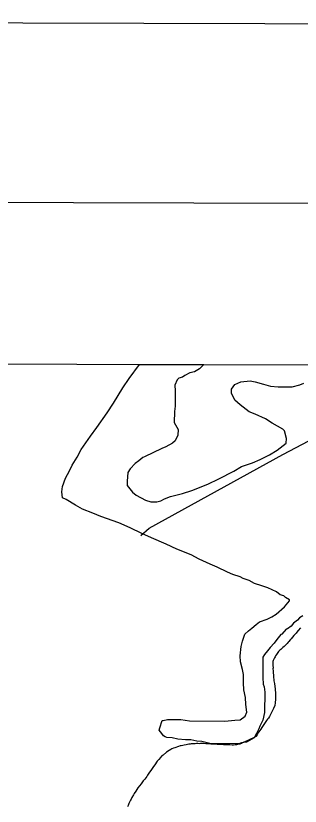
# Model space of a CAD drawing. Extents: x 3161564 to 3199464, y 849354 to 874788.
# Drawn here: x 3171463 to 3172453, y 871452 to 874205 of the extents above; entities that cross this region are included whole.
import ezdxf

# ---------------------------------------------------------------- set-up
doc = ezdxf.new("R2010")
doc.units = 0
for name, color, linetype in [('G-ANNO-NPLT', 7, 'Continuous'), ('V-ANNO-SYMB', 7, 'Continuous'), ('V-GRID-FRAM', 7, 'Continuous'), ('V-SITE-VEGE', 7, 'Continuous'), ('V-TOPO-SHOR', 7, 'Continuous')]:
    doc.layers.add(name, color=color, linetype=linetype)

msp = doc.modelspace()

# ---------------------------------------------------------------- linework, layer by layer
at = {"layer": 'G-ANNO-NPLT'}
msp.add_lwpolyline([(3162147.8, 850038.3), (3198814.3, 849937), (3198881.1, 874103.6), (3162214.6, 874204.9)], close=True, dxfattribs=at)
at = {"layer": 'V-ANNO-SYMB'}
msp.add_lwpolyline([(3164899.6, 850655.7), (3197982.7, 850564.3), (3198046, 873480.8), (3164963, 873572.2), (3164899.6, 850655.7)], dxfattribs=at)
at = {"layer": 'V-GRID-FRAM'}
msp.add_lwpolyline([(3165819.2, 873007.6), (3197186.7, 872920.9), (3197144.3, 854733.3), (3165761, 854820), (3165819.2, 873007.6)], dxfattribs=at)
at = {"layer": 'V-SITE-VEGE'}
for p, q in [((3171857.2, 872940.9), (3171893.3, 872990.8)), ((3171893.3, 872990.8), (3172117.9, 872990.2)), ((3172103, 872975.6), (3172085.7, 872964.4)), ((3172117.9, 872990.2), (3172103, 872975.6)), ((3172043.6, 872946), (3172030.3, 872942.4)), ((3172051.3, 872951.6), (3172043.6, 872946)), ((3172068.6, 872960.9), (3172051.3, 872951.6)), ((3172085.7, 872964.4), (3172068.6, 872960.9)), ((3171835.8, 872908.8), (3171857.2, 872940.9)), ((3172024.5, 872936.7), (3172016.6, 872917.8)), ((3172016.6, 872917.8), (3172018.3, 872898.8)), ((3172030.3, 872942.4), (3172024.5, 872936.7)), ((3172214.2, 872903.8), (3172225.9, 872920.7)), ((3172225.9, 872920.7), (3172246.9, 872930)), ((3172246.9, 872930), (3172279.3, 872933.3)), ((3172279.3, 872933.3), (3172296.4, 872929.3)), ((3172296.4, 872929.3), (3172324.8, 872921.3)), ((3172324.8, 872921.3), (3172349.4, 872915.3)), ((3172425.5, 872912.4), (3172452.2, 872919.6)), ((3172452.2, 872919.6), (3172465.6, 872925.1)), ((3171802.8, 872856), (3171835.8, 872908.8)), ((3172018.3, 872898.8), (3172017.9, 872874)), ((3172214.1, 872890.4), (3172214.2, 872903.8)), ((3172225.1, 872865.6), (3172214.1, 872890.4)), ((3172349.4, 872915.3), (3172376, 872913)), ((3172376, 872913), (3172425.5, 872912.4)), ((3172017.9, 872874), (3172017.6, 872845.5)), ((3172244, 872850.1), (3172225.1, 872865.6)), ((3171781.4, 872822.1), (3171802.8, 872856)), ((3172017.6, 872845.5), (3172015.4, 872826.5)), ((3172276, 872825), (3172244, 872850.1)), ((3171744.6, 872771.2), (3171781.4, 872822.1)), ((3172015.4, 872826.5), (3172014.9, 872788.5)), ((3172296.8, 872817.1), (3172276, 872825)), ((3172332.7, 872801.4), (3172296.8, 872817.1)), ((3172014.9, 872788.5), (3172027.9, 872763.6)), ((3172355.3, 872785.9), (3172332.7, 872801.4)), ((3172393.1, 872764.4), (3172355.3, 872785.9)), ((3171723.3, 872741), (3171744.6, 872771.2)), ((3172027.9, 872763.6), (3172027.6, 872744.6)), ((3172398.7, 872758.7), (3172393.1, 872764.4)), ((3172405.9, 872731.9), (3172398.7, 872758.7)), ((3171690.3, 872693.9), (3171723.3, 872741)), ((3172027.6, 872744.6), (3172017.8, 872723.8)), ((3172403.8, 872716.7), (3172405.9, 872731.9)), ((3171971.8, 872697.8), (3171910.6, 872668.2)), ((3171985.2, 872703.3), (3171971.8, 872697.8)), ((3172008.2, 872716.3), (3171985.2, 872703.3)), ((3172017.8, 872723.8), (3172008.2, 872716.3)), ((3172373.1, 872692.4), (3172403.8, 872716.7)), ((3171676.6, 872667.5), (3171690.3, 872693.9)), ((3172313.7, 872659), (3172346.2, 872675.7)), ((3172346.2, 872675.7), (3172373.1, 872692.4)), ((3171659.1, 872639.2), (3171676.6, 872667.5)), ((3171878, 872645.8), (3171860.6, 872627)), ((3171891.4, 872655.1), (3171878, 872645.8)), ((3171904.9, 872666.3), (3171891.4, 872655.1)), ((3171910.6, 872668.2), (3171904.9, 872666.3)), ((3172248.7, 872635.1), (3172286.9, 872647.9)), ((3172286.9, 872647.9), (3172313.7, 872659)), ((3171643.5, 872607.1), (3171655.2, 872631.6)), ((3171655.2, 872631.6), (3171659.1, 872639.2)), ((3171860.6, 872627), (3171852.8, 872613.8)), ((3172170.1, 872592.4), (3172221.8, 872618.4)), ((3172221.8, 872618.4), (3172248.7, 872635.1)), ((3171625.8, 872565.5), (3171635.7, 872593.9)), ((3171635.7, 872593.9), (3171643.5, 872607.1)), ((3171852.8, 872613.8), (3171850.5, 872583.4)), ((3172131.9, 872573.9), (3172170.1, 872592.4)), ((3171623.7, 872546.5), (3171625.8, 872565.5)), ((3171850.5, 872583.4), (3171850.3, 872568.2)), ((3171850.3, 872568.2), (3171869, 872545.1)), ((3172076.4, 872551.8), (3172131.9, 872573.9)), ((3171625.3, 872525.5), (3171623.7, 872546.5)), ((3171869, 872545.1), (3171882.2, 872535.4)), ((3171882.2, 872535.4), (3171914.3, 872517.9)), ((3172001.9, 872530), (3172043.9, 872540.9)), ((3172043.9, 872540.9), (3172076.4, 872551.8)), ((3171638.5, 872519.6), (3171625.3, 872525.5)), ((3171670.6, 872500.2), (3171638.5, 872519.6)), ((3171914.3, 872517.9), (3171933.2, 872511.9)), ((3171933.2, 872511.9), (3171954.1, 872511.6)), ((3171954.1, 872511.6), (3171967.5, 872515.3)), ((3171967.5, 872515.3), (3171980.9, 872522.7)), ((3171980.9, 872522.7), (3172001.9, 872530)), ((3171695.1, 872486.6), (3171670.6, 872500.2)), ((3171731.1, 872472.8), (3171695.1, 872486.6)), ((3171759.5, 872461), (3171731.1, 872472.8)), ((3171821.9, 872439.2), (3171759.5, 872461)), ((3171861.6, 872421.6), (3171821.9, 872439.2)), ((3171901.3, 872402), (3171861.6, 872421.6)), ((3171935.3, 872386.3), (3171901.3, 872402)), ((3171986.4, 872364.7), (3171935.3, 872386.3)), ((3172024.2, 872347.1), (3171986.4, 872364.7)), ((3172073.4, 872327.4), (3172024.2, 872347.1)), ((3172101.7, 872311.8), (3172073.4, 872327.4)), ((3172139.5, 872294.2), (3172101.7, 872311.8)), ((3172164.1, 872284.4), (3172139.5, 872294.2)), ((3172200, 872266.8), (3172164.1, 872284.4)), ((3172218.9, 872258.9), (3172200, 872266.8)), ((3172243.6, 872251), (3172218.9, 872258.9)), ((3172254.9, 872245.1), (3172243.6, 872251)), ((3172275.7, 872237.3), (3172254.9, 872245.1)), ((3172294.6, 872227.5), (3172275.7, 872237.3)), ((3172319.2, 872219.6), (3172294.6, 872227.5)), ((3172340, 872211.7), (3172319.2, 872219.6)), ((3172370.3, 872198), (3172340, 872211.7)), ((3172383.5, 872188.3), (3172370.3, 872198)), ((3172396.7, 872184.3), (3172383.5, 872188.3)), ((3172402.4, 872178.5), (3172396.7, 872184.3)), ((3172415.6, 872170.7), (3172402.4, 872178.5)), ((3172398.1, 872146.2), (3172415.5, 872166.9)), ((3172415.5, 872166.9), (3172415.6, 872170.7)), ((3172353.9, 872110.7), (3172369.2, 872120)), ((3172369.2, 872120), (3172398.1, 872146.2)), ((3172300.3, 872084.8), (3172311.8, 872094.1)), ((3172311.8, 872094.1), (3172338.6, 872103.3)), ((3172338.6, 872103.3), (3172353.9, 872110.7)), ((3172443.2, 872100), (3172429.7, 872088.7)), ((3172450.9, 872107.5), (3172443.2, 872100)), ((3172462.4, 872114.9), (3172450.9, 872107.5)), ((3172273.4, 872062.3), (3172284.9, 872071.7)), ((3172284.9, 872071.7), (3172300.3, 872084.8)), ((3172404.7, 872068.2), (3172389.3, 872051.2)), ((3172408.5, 872070), (3172404.7, 872068.2)), ((3172422, 872079.3), (3172408.5, 872070)), ((3172429.7, 872088.7), (3172422, 872079.3)), ((3172252, 872026.5), (3172257.9, 872043.5)), ((3172257.9, 872043.5), (3172259.9, 872051.1)), ((3172259.9, 872051.1), (3172273.4, 872062.3)), ((3172385.4, 872049.4), (3172371.9, 872032.5)), ((3172389.3, 872051.2), (3172385.4, 872049.4)), ((3172247.9, 872007.5), (3172252, 872026.5)), ((3172362.2, 872019.3), (3172348.7, 872004.2)), ((3172371.9, 872032.5), (3172362.2, 872019.3)), ((3172243.7, 871975.2), (3172247.9, 872007.5)), ((3172339, 871993), (3172329.3, 871979.8)), ((3172348.7, 872004.2), (3172339, 871993)), ((3172245.3, 871954.3), (3172243.7, 871975.2)), ((3172252.6, 871927.5), (3172245.3, 871954.3)), ((3172323.5, 871970.3), (3172323.1, 871939.9)), ((3172329.3, 871979.8), (3172323.5, 871970.3)), ((3172256.1, 871910.4), (3172252.6, 871927.5)), ((3172323.1, 871939.9), (3172322.8, 871915.2)), ((3172255.8, 871881.8), (3172256.1, 871910.4)), ((3172322.8, 871915.2), (3172322.6, 871900)), ((3172322.6, 871900), (3172324.2, 871877.1)), ((3172257.3, 871857.1), (3172255.8, 871881.8)), ((3172324.2, 871877.1), (3172327.8, 871867.6)), ((3172262.7, 871830.4), (3172257.3, 871857.1)), ((3172327.8, 871867.6), (3172329.5, 871848.5)), ((3172329.5, 871848.5), (3172328.5, 871778.2)), ((3172264.2, 871805.7), (3172262.7, 871830.4)), ((3172267.7, 871779), (3172264.2, 871805.7)), ((3172244.5, 871752.7), (3172261.8, 871765.7)), ((3172261.8, 871765.7), (3172267.7, 871779)), ((3172328.5, 871778.2), (3172322.5, 871751.6)), ((3171964.5, 871724.1), (3171972.5, 871750.6)), ((3171972.5, 871750.6), (3171976.3, 871750.5)), ((3171976.3, 871750.5), (3171991.6, 871754.1)), ((3171991.6, 871754.1), (3172037.2, 871753.5)), ((3172037.2, 871753.5), (3172067.6, 871749.3)), ((3172067.6, 871749.3), (3172191.2, 871747.7)), ((3172191.2, 871747.7), (3172225.5, 871751)), ((3172225.5, 871751), (3172244.5, 871752.7)), ((3172322.5, 871751.6), (3172312.7, 871730.8)), ((3171962.5, 871716.5), (3171964.5, 871724.1)), ((3171971.9, 871705), (3171962.5, 871716.5)), ((3172308.8, 871721.4), (3172300.9, 871704.4)), ((3172312.7, 871730.8), (3172308.8, 871721.4)), ((3171977.5, 871697.3), (3171971.9, 871705)), ((3171983.2, 871693.4), (3171977.5, 871697.3)), ((3171988.8, 871691.4), (3171983.2, 871693.4)), ((3172007.8, 871689.3), (3171988.8, 871691.4)), ((3172026.8, 871685.2), (3172007.8, 871689.3)), ((3172053.4, 871682.9), (3172026.8, 871685.2)), ((3172072.4, 871682.7), (3172053.4, 871682.9)), ((3172093.3, 871678.6), (3172072.4, 871682.7)), ((3172110.4, 871676.5), (3172093.3, 871678.6)), ((3172293.1, 871689.3), (3172266.3, 871674.4)), ((3172300.9, 871704.4), (3172293.1, 871689.3)), ((3172138.8, 871670.4), (3172110.4, 871676.5)), ((3172239.6, 871669), (3172138.8, 871670.4)), ((3172249.2, 871672.7), (3172239.6, 871669)), ((3172266.3, 871674.4), (3172249.2, 871672.7))]:
    msp.add_line(p, q, dxfattribs=at)
at = {"layer": 'V-TOPO-SHOR'}
for points in [[(3171898.5, 872394.8), (3171926.9, 872419.6), (3172392.3, 872677.2), (3172704.1, 872840.6)], [(3172453.8, 872072.4), (3172446.4, 872063.6), (3172441.5, 872057.9), (3172439, 872054.9), (3172434.9, 872050.1), (3172431.5, 872046.5), (3172422.2, 872034.9), (3172418.7, 872030.9), (3172414, 872025.9), (3172411.1, 872022.7), (3172407.5, 872018.5), (3172405.2, 872016.6), (3172401.9, 872013), (3172396.8, 872007.4), (3172392.9, 872004.2), (3172389.9, 872001.6), (3172385.6, 871997.9), (3172382.5, 871995.3), (3172378, 871990.9), (3172370.2, 871980.1), (3172367.3, 871975.1), (3172365.8, 871972.3), (3172363.8, 871968.9), (3172360.1, 871961.9), (3172358.8, 871959), (3172358.4, 871956), (3172358.3, 871949.8), (3172358.2, 871941.3), (3172358.5, 871933.6), (3172358.4, 871929.8), (3172359.1, 871923.5), (3172359.3, 871919.7), (3172359.9, 871904.5), (3172360.6, 871899.3), (3172360.9, 871894), (3172361.7, 871888.1), (3172363.2, 871878.6), (3172366.3, 871859.8), (3172366.3, 871854.6), (3172366.6, 871849.3), (3172366.7, 871844.1), (3172367, 871836), (3172367.5, 871829.7), (3172367.7, 871823.9), (3172366.3, 871811.2), (3172364.4, 871802.9), (3172360.2, 871792.3), (3172358.1, 871787.5), (3172353.1, 871778.2), (3172346.1, 871764.4), (3172342.2, 871758.6), (3172339.7, 871755), (3172336.2, 871749.8), (3172333.7, 871746.6), (3172331, 871743.2), (3172323.8, 871733), (3172319.3, 871725.6), (3172315.8, 871720.4), (3172312.7, 871715.8), (3172308.4, 871709), (3172302.8, 871700.2), (3172298.3, 871694.6), (3172291.6, 871690.2), (3172288.3, 871688.5), (3172282.4, 871685.7), (3172272.9, 871682.2), (3172262.5, 871677.3), (3172256.6, 871674.2), (3172252.8, 871672.4), (3172248.9, 871670.4), (3172243.4, 871668.1), (3172235.1, 871666.4), (3172230.9, 871665.6)], [(3172230.9, 871665.6), (3172226.6, 871665.1), (3172220.4, 871664.6), (3172215.9, 871664.6), (3172208.4, 871664.9), (3172196.5, 871665.3), (3172191.5, 871665.4), (3172186.2, 871665.4), (3172181, 871666.1), (3172172.9, 871666.4), (3172163.5, 871667.1), (3172154.2, 871667.9), (3172151, 871668.1), (3172141.9, 871668), (3172135.6, 871668.3), (3172125.1, 871669.3), (3172116.5, 871669.8), (3172105.6, 871669.8), (3172101.1, 871669.4), (3172096.7, 871669.5), (3172092.2, 871669.5), (3172088, 871669.4), (3172081.5, 871669.3), (3172073.8, 871668.8), (3172070, 871668), (3172065.5, 871667.3), (3172055.6, 871665), (3172049.5, 871663.9), (3172044.5, 871663.1), (3172039, 871662.2), (3172035, 871661.8), (3172029.7, 871660.1), (3172016.9, 871655.4), (3172011.7, 871653.3), (3172006.2, 871650.9), (3172002.5, 871648.7), (3171996.4, 871645.4), (3171987.6, 871639.7), (3171975.6, 871629.5), (3171973.1, 871627.5), (3171970.5, 871625.4), (3171966.6, 871621.4), (3171961.3, 871614.8), (3171955.7, 871608), (3171947.1, 871596.2), (3171941.9, 871589.6), (3171937.6, 871583.4), (3171934.9, 871579.4), (3171926.3, 871567.2), (3171922, 871560.2), (3171918.7, 871554.8), (3171912.1, 871546), (3171906.9, 871539.6), (3171899.1, 871530), (3171888.2, 871515.4), (3171884.3, 871509.6), (3171880.6, 871504.2), (3171875.5, 871496.2), (3171872.4, 871491.2), (3171867.2, 871481.6), (3171864.5, 871476.2), (3171862.6, 871472.8), (3171858.9, 871465.2), (3171856.4, 871460.8), (3171853.7, 871453.7), (3171851.8, 871449.5)]]:
    msp.add_lwpolyline(points, dxfattribs=at)

doc.saveas('drawing.dxf')
